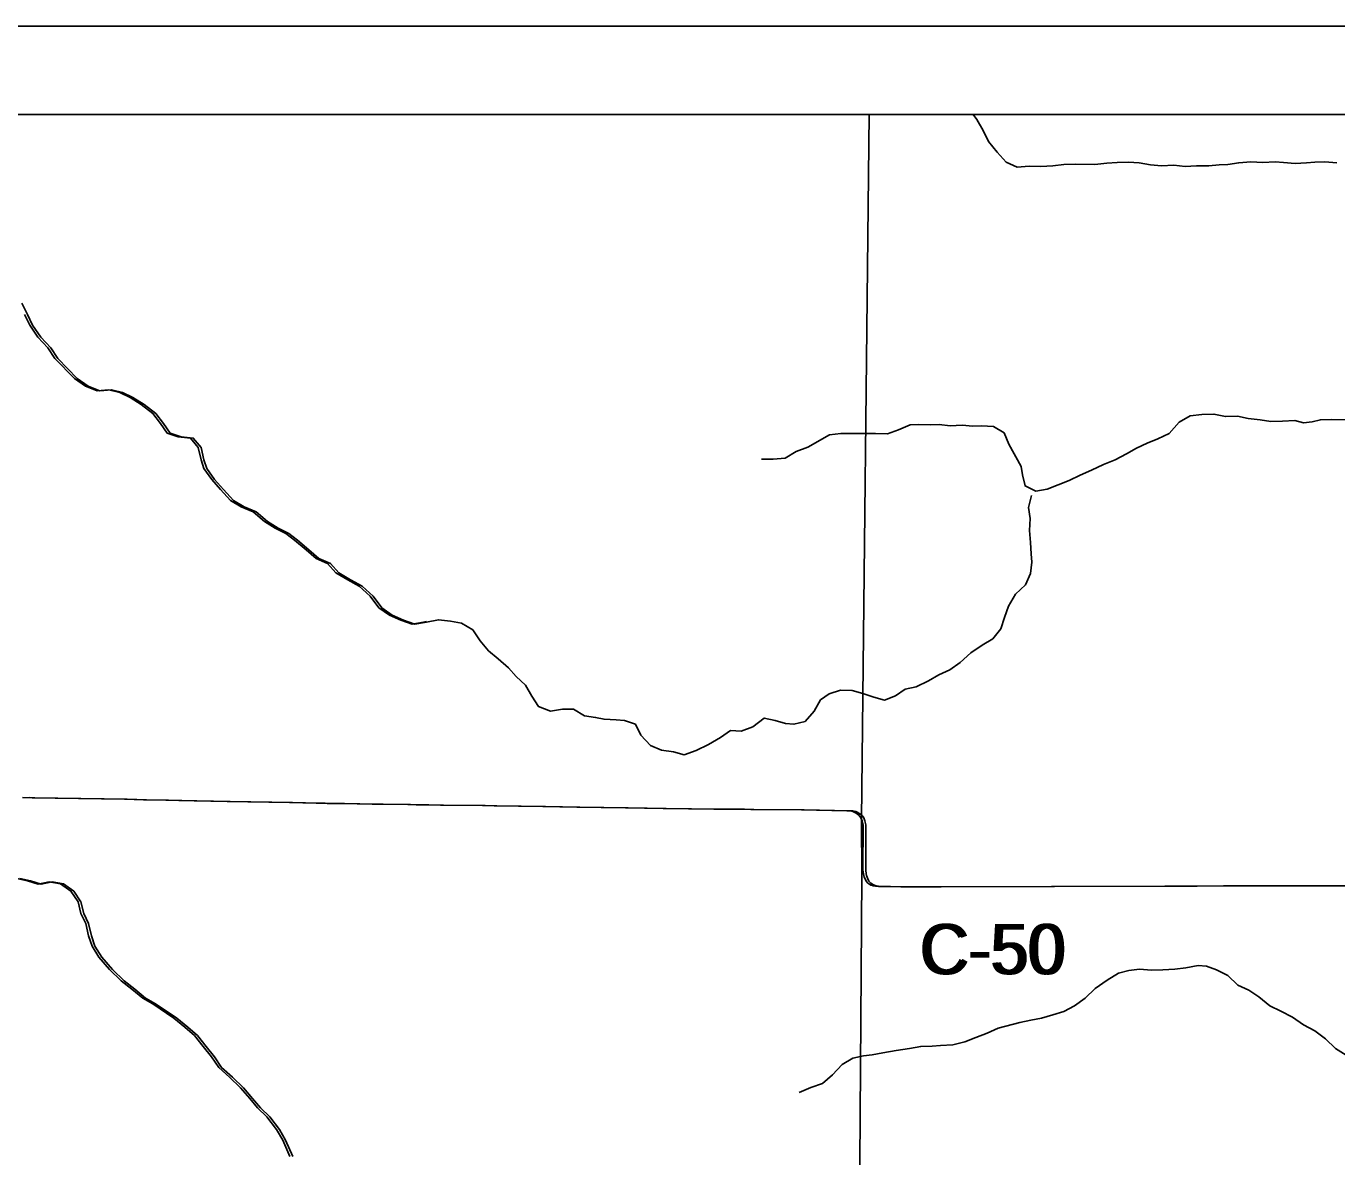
# Model space of a CAD drawing. Extents: x 0 to 34, y 0 to 22.
# Drawn here: x 19.587 to 21.074, y 9.282 to 10.565 of the extents above; entities that cross this region are included whole.
import ezdxf

# ---------------------------------------------------------------- set-up
doc = ezdxf.new("R2010")
doc.units = 0
for name, color, linetype in [('GM_X_County_Road', 7, 'Continuous'), ('GM_X_County_Road_Text', 7, 'Continuous'), ('GM_X_Minor_River', 7, 'Continuous'), ('GM_X_Rail_Line', 7, 'Continuous'), ('SH_Data', 7, 'Continuous')]:
    doc.layers.add(name, color=color, linetype=linetype)

msp = doc.modelspace()

# ---------------------------------------------------------------- linework, layer by layer
at = {"layer": 'GM_X_County_Road'}
for p, q in [((20.5364, 9.6588), (20.5362, 9.6072)), ((20.5396, 9.6588), (20.5395, 9.6072))]:
    msp.add_line(p, q, dxfattribs=at)
for points in [[(19.5823, 9.6896), (19.5931, 9.6894), (19.698, 9.6876), (19.7196, 9.6871), (19.745, 9.6866), (19.7597, 9.6863), (19.7771, 9.686), (19.8148, 9.6852), (19.8854, 9.684), (19.9155, 9.6833), (19.9225, 9.6832), (19.9281, 9.683), (19.9447, 9.6829), (19.9792, 9.6822), (19.9884, 9.6821), (20.0196, 9.6816), (20.029, 9.6815), (20.0402, 9.6813), (20.0568, 9.6811), (20.1043, 9.6804), (20.1176, 9.6801), (20.1728, 9.6794), (20.2117, 9.6788), (20.2668, 9.6779), (20.3095, 9.6772), (20.3671, 9.6766), (20.3988, 9.6763), (20.4092, 9.6762), (20.4664, 9.6755), (20.5182, 9.6746), (20.5217, 9.6744), (20.5248, 9.6736), (20.5273, 9.6725), (20.5296, 9.6711), (20.532, 9.6692), (20.534, 9.6666), (20.5353, 9.6633), (20.5364, 9.6588)], [(19.59, 9.6895), (19.5963, 9.6894), (19.7013, 9.6876), (19.7229, 9.6871), (19.7482, 9.6866), (19.763, 9.6863), (19.7803, 9.686), (19.8181, 9.6852), (19.8887, 9.684), (19.9187, 9.6833), (19.9258, 9.6832), (19.9314, 9.683), (19.948, 9.6829), (19.9825, 9.6822), (19.9917, 9.6821), (20.0228, 9.6816), (20.0322, 9.6815), (20.0435, 9.6813), (20.0601, 9.6811), (20.1075, 9.6804), (20.1208, 9.6801), (20.1761, 9.6794), (20.2149, 9.6788), (20.27, 9.6779), (20.3128, 9.6772), (20.3704, 9.6766), (20.402, 9.6763), (20.4125, 9.6762), (20.4697, 9.6755), (20.5215, 9.6746), (20.5249, 9.6744), (20.5281, 9.6736), (20.5306, 9.6725), (20.5329, 9.6711), (20.5353, 9.6692), (20.5373, 9.6666), (20.5385, 9.6633), (20.5396, 9.6588)], [(20.5362, 9.6072), (20.5368, 9.603), (20.5372, 9.6013), (20.5379, 9.5991), (20.5387, 9.5972), (20.54, 9.5949), (20.5418, 9.5926), (20.5437, 9.5913), (20.5454, 9.5903), (20.5462, 9.5901)], [(20.5395, 9.6072), (20.5401, 9.603), (20.5405, 9.6013), (20.5412, 9.5991), (20.542, 9.5972), (20.5432, 9.5949), (20.5451, 9.5926), (20.547, 9.5913), (20.5487, 9.5903), (20.5495, 9.5901)], [(20.5462, 9.5901), (20.5479, 9.5895), (20.5507, 9.589), (20.5541, 9.5887), (20.5643, 9.5886), (20.5795, 9.5883), (20.6219, 9.5884), (20.879, 9.589), (20.9124, 9.5892), (20.9455, 9.5893), (20.9787, 9.5894), (21.0336, 9.5895), (21.1421, 9.5894), (21.43, 9.5899)], [(20.5495, 9.5901), (20.5512, 9.5895), (20.554, 9.589), (20.5574, 9.5887), (20.5676, 9.5886), (20.5828, 9.5883), (20.6252, 9.5884), (20.8823, 9.589), (20.9156, 9.5892), (20.9488, 9.5893), (20.9819, 9.5894), (21.0369, 9.5895), (21.1453, 9.5894), (21.4332, 9.5899)]]:
    msp.add_lwpolyline(points, dxfattribs=at)
at = {"layer": 'GM_X_Minor_River'}
for points in [[(20.6616, 10.4647), (20.6655, 10.459), (20.6729, 10.4463), (20.6788, 10.434), (20.6885, 10.4217), (20.6989, 10.4105), (20.7114, 10.4049), (20.7251, 10.4058), (20.7384, 10.4056), (20.7517, 10.4065), (20.7643, 10.4078), (20.7773, 10.4083), (20.7997, 10.4079), (20.813, 10.4092), (20.8248, 10.4101), (20.8378, 10.4106), (20.8499, 10.4097), (20.8628, 10.4075), (20.8754, 10.4062), (20.8891, 10.407), (20.902, 10.4057), (20.915, 10.4062), (20.929, 10.4063), (20.9408, 10.4073), (20.9504, 10.4078), (20.963, 10.4099), (20.9767, 10.4108), (20.9904, 10.4102), (21.0041, 10.4107), (21.0136, 10.4101), (21.0269, 10.4091), (21.0398, 10.4096), (21.0493, 10.4106), (21.0608, 10.4108), (21.0744, 10.4098)], [(19.5817, 10.2506), (19.588, 10.2376), (19.5938, 10.2257), (19.6031, 10.2118), (19.6143, 10.1998), (19.6225, 10.1879), (19.6445, 10.1651), (19.6569, 10.1565), (19.6702, 10.151), (19.6835, 10.1522), (19.696, 10.149), (19.7077, 10.1434), (19.7205, 10.1356), (19.7336, 10.1255), (19.7422, 10.1139), (19.75, 10.1032), (19.7625, 10.0988), (19.7761, 10.0974), (19.7851, 10.0866), (19.7883, 10.0728), (19.7915, 10.0629), (19.8004, 10.0506), (19.8105, 10.039), (19.8217, 10.0266), (19.8338, 10.0196), (19.8474, 10.0136), (19.8605, 10.0028), (19.8725, 9.9953), (19.8846, 9.989), (19.8944, 9.9816), (19.9075, 9.9708), (19.9187, 9.9607), (19.932, 9.9551), (19.9413, 9.9447), (19.9548, 9.9365), (19.9677, 9.9294), (19.9804, 9.9182), (19.9901, 9.9047), (20.0021, 9.8965), (20.0149, 9.8909), (20.0278, 9.8865), (20.0408, 9.8886), (20.0545, 9.8914), (20.0682, 9.8896), (20.0807, 9.8875), (20.0935, 9.88), (20.102, 9.8673), (20.1113, 9.8561), (20.1222, 9.8468), (20.1338, 9.8367), (20.1428, 9.8271), (20.1533, 9.817), (20.1603, 9.8047), (20.1681, 9.7928), (20.1817, 9.7876), (20.1954, 9.7897), (20.2076, 9.7898), (20.2204, 9.7824), (20.2329, 9.7806), (20.2424, 9.7785), (20.2561, 9.7779), (20.2656, 9.777), (20.2781, 9.773), (20.2843, 9.7603), (20.2952, 9.7487), (20.3076, 9.7432), (20.3213, 9.7414), (20.3334, 9.7382), (20.3472, 9.7428), (20.361, 9.7498), (20.3748, 9.7579), (20.386, 9.7657), (20.3982, 9.7651), (20.4112, 9.7698), (20.4243, 9.7798), (20.4368, 9.7769), (20.4485, 9.7737), (20.458, 9.7728), (20.4707, 9.7759), (20.4811, 9.7875), (20.4882, 9.8003), (20.4978, 9.8074), (20.5108, 9.8113), (20.5242, 9.8111), (20.5363, 9.8078), (20.5487, 9.8034), (20.5609, 9.8001), (20.5731, 9.8049), (20.5843, 9.8126), (20.5969, 9.8151), (20.6107, 9.822), (20.6226, 9.8287), (20.6349, 9.8345), (20.6468, 9.8427), (20.6588, 9.8538), (20.6715, 9.8624)], [(19.5847, 10.2376), (19.5906, 10.2257), (19.5998, 10.2118), (19.611, 10.1998), (19.6192, 10.1879), (19.6413, 10.1651), (19.6537, 10.1565), (19.6669, 10.151), (19.6802, 10.1522), (19.6927, 10.149), (19.7044, 10.1434), (19.7172, 10.1356), (19.7304, 10.1255), (19.7389, 10.1139), (19.7467, 10.1032), (19.7592, 10.0988), (19.7729, 10.0974), (19.7818, 10.0866), (19.785, 10.0728), (19.7883, 10.0629), (19.7972, 10.0506), (19.8072, 10.039), (19.8184, 10.0266), (19.8305, 10.0196), (19.8441, 10.0136), (19.8572, 10.0028), (19.8693, 9.9953), (19.8813, 9.989), (19.8911, 9.9816), (19.9042, 9.9708), (19.9155, 9.9607), (19.9287, 9.9551), (19.938, 9.9447), (19.9516, 9.9365), (19.9644, 9.9294), (19.9771, 9.9182), (19.9868, 9.9047), (19.9988, 9.8965), (20.0117, 9.8909), (20.0245, 9.8865), (20.0375, 9.8886), (20.0404, 9.8892)], [(20.421, 10.0736), (20.4343, 10.0737), (20.4481, 10.0746), (20.4607, 10.0823), (20.4738, 10.087), (20.4984, 10.101), (20.5113, 10.1027), (20.5243, 10.1025), (20.5376, 10.1026), (20.5505, 10.1028), (20.5642, 10.1021), (20.5768, 10.1068), (20.5899, 10.1123), (20.5994, 10.1129), (20.6131, 10.1123), (20.623, 10.1128), (20.6355, 10.1115), (20.6488, 10.112), (20.661, 10.111), (20.6709, 10.1112), (20.6846, 10.1106), (20.6966, 10.1035), (20.7021, 10.0905), (20.7161, 10.0652), (20.7175, 10.0557), (20.7203, 10.0431), (20.7324, 10.0372), (20.7454, 10.0396), (20.758, 10.0443), (20.7706, 10.0494), (20.7829, 10.0552), (20.7956, 10.0611), (20.8094, 10.0673), (20.8228, 10.0728), (20.8355, 10.0797), (20.847, 10.086), (20.8589, 10.0915), (20.8712, 10.0966), (20.8838, 10.1028), (20.8954, 10.1155), (20.9077, 10.1225), (20.9211, 10.1242), (20.9348, 10.1247), (20.9477, 10.1218), (20.9614, 10.1223), (20.9735, 10.1198), (20.9872, 10.118), (20.9993, 10.1163), (21.0127, 10.1168), (21.0264, 10.1173), (21.0366, 10.1149), (21.0461, 10.1158), (21.0557, 10.1183), (21.0679, 10.1185), (21.0907, 10.1181)], [(20.6715, 9.8624), (20.6838, 9.8697), (20.6928, 9.881), (20.6972, 9.8938), (20.7016, 9.9066), (20.7094, 9.9202), (20.7207, 9.931), (20.7266, 9.9438), (20.7279, 9.9567), (20.7274, 9.9662), (20.7264, 9.9791), (20.7255, 9.9925), (20.7261, 10.0061), (20.7241, 10.0187), (20.7277, 10.0323)], [(19.5759, 9.5979), (19.588, 9.595), (19.6001, 9.5914), (19.6127, 9.5938), (19.6256, 9.5917), (19.6373, 9.5835), (19.6454, 9.5712), (19.6486, 9.5582), (19.6541, 9.5467), (19.6573, 9.5326), (19.6613, 9.5208), (19.6691, 9.5085), (19.681, 9.4946), (19.6945, 9.4818), (19.7065, 9.4721), (19.7189, 9.462), (19.7302, 9.4557), (19.7542, 9.4393), (19.7666, 9.4292), (19.7775, 9.4195), (19.7875, 9.4072), (19.7969, 9.3956), (19.805, 9.3833), (19.8174, 9.3724), (19.8297, 9.3604), (19.8402, 9.3481), (19.8491, 9.3377), (19.8596, 9.3272), (19.8708, 9.313), (19.8778, 9.3007), (19.8859, 9.2822)], [(19.5792, 9.5979), (19.5913, 9.595), (19.6034, 9.5914), (19.616, 9.5938), (19.6289, 9.5917), (19.6405, 9.5835), (19.6487, 9.5712), (19.6519, 9.5582), (19.6574, 9.5467), (19.6606, 9.5326), (19.6646, 9.5208), (19.6723, 9.5085), (19.6843, 9.4946), (19.6977, 9.4818), (19.7098, 9.4721), (19.7221, 9.462), (19.7334, 9.4557), (19.7575, 9.4393), (19.7699, 9.4292), (19.7808, 9.4195), (19.7908, 9.4072), (19.8001, 9.3956), (19.8083, 9.3833), (19.8207, 9.3724), (19.833, 9.3604), (19.8434, 9.3481), (19.8524, 9.3377), (19.8629, 9.3272), (19.874, 9.313), (19.881, 9.3007), (19.8891, 9.2822)], [(20.4641, 9.3551), (20.4772, 9.3606), (20.4905, 9.3653), (20.5018, 9.375), (20.5126, 9.3869), (20.5249, 9.3939), (20.5371, 9.3964), (20.5467, 9.3977), (20.5589, 9.3998), (20.5741, 9.4025), (20.589, 9.4049), (20.602, 9.4073), (20.6149, 9.4075), (20.6245, 9.4081), (20.6382, 9.409), (20.6519, 9.4125), (20.6646, 9.4172), (20.6772, 9.4223), (20.6899, 9.4278), (20.7143, 9.4342), (20.7269, 9.437), (20.7391, 9.4394), (20.7518, 9.443), (20.7644, 9.4469), (20.7763, 9.4532), (20.7886, 9.4621), (20.7998, 9.4729), (20.8137, 9.4825), (20.8264, 9.4903), (20.8382, 9.4935), (20.8501, 9.4948), (20.8637, 9.4938), (20.8767, 9.4943), (20.8904, 9.4948), (20.903, 9.4965), (20.9167, 9.4989), (20.9262, 9.4983), (20.9376, 9.4943), (20.9504, 9.4877), (20.962, 9.4768), (20.9744, 9.4709), (20.9857, 9.4635), (20.9981, 9.4534), (21.0106, 9.4474), (21.0238, 9.4404), (21.0365, 9.4318), (21.0494, 9.4251), (21.0614, 9.4157), (21.0726, 9.4049), (21.085, 9.3975)]]:
    msp.add_lwpolyline(points, dxfattribs=at)
at = {"layer": 'GM_X_Rail_Line'}
msp.add_lwpolyline([(20.5433, 10.4647), (15.8135, 10.4647), (15.8135, 8.7139), (16.1653, 8.7131), (16.4652, 8.7133), (17.2709, 8.7114), (17.9656, 8.7159), (18.1069, 8.7167), (19.0111, 8.7263), (19.2746, 8.7302), (19.6659, 8.7321), (19.9266, 8.7325), (20.1506, 8.7322), (20.3472, 8.7326), (20.5292, 8.7328), (20.535, 9.5999), (20.5348, 9.6651)], close=True, dxfattribs=at)
at = {"layer": 'SH_Data'}
for p, q in [((15.7135, 10.5647), (26.49, 10.5647)), ((15.8135, 10.4647), (22.6135, 10.4647))]:
    msp.add_line(p, q, dxfattribs=at)

# ---------------------------------------------------------------- texts
at = {"layer": 'GM_X_County_Road_Text'}
for p in [(20.5998, 9.4892), (20.6031, 9.4892)]:
    msp.add_text('C-50', height=0.05682, rotation=0, dxfattribs=at).set_placement(p)

doc.saveas('drawing.dxf')
